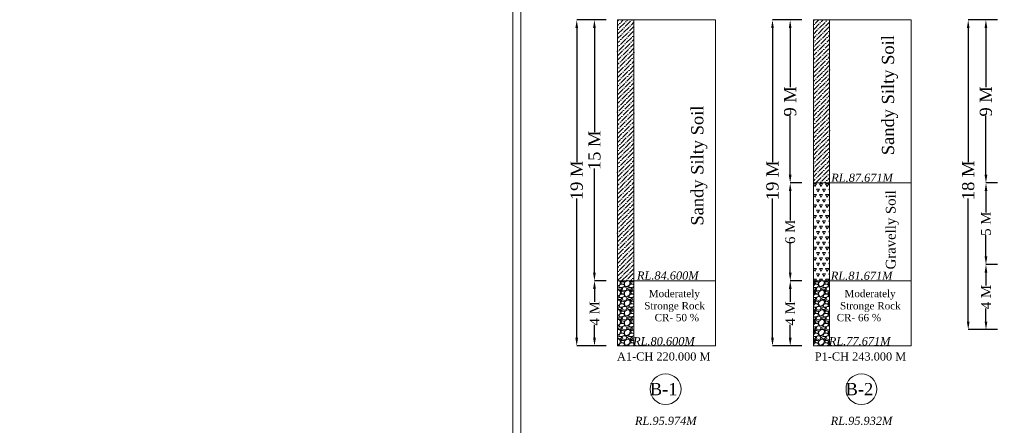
# Model space of a CAD drawing. Header units: millimetres. Extents: x -20950785 to 389010297, y -11535949 to 14056629.
# Tile 261 of 654: x 13274147 to 13394866, y -430482 to -380713. Entities that reach past the tile are written whole.
import ezdxf

# ---------------------------------------------------------------- set-up
doc = ezdxf.new("R2010")
doc.units = ezdxf.units.MM
doc.header["$LTSCALE"] = 60
doc.header["$MEASUREMENT"] = 0
doc.styles.add('PDF Arial Bold', font='times.ttf')
doc.dimstyles.get("Standard").update_dxf_attribs({"dimtxt": 400, "dimasz": 215, "dimexe": 0.18, "dimexo": 0.0625, "dimgap": 0.09, "dimtad": 0, "dimtih": 1, "dimtoh": 1, "dimdec": 0, "dimzin": 4, "dimdsep": 46, "dimtxsty": 'Standard', "dimblk": 'OPEN90', "dimcen": 0, "dimadec": 0, "dimazin": 1, "dimtfac": 1, "dimtdec": 0, "dimtix": 1, "dimtofl": 0, "dimtmove": 0, "dimatfit": 3, "dimldrblk": 'OPEN30', "dimfxl": 1, "dimtolj": 1, "dimtzin": 0, "dimarcsym": 0})

# ---------------------------------------------------------------- blocks, each defined once
blk = doc.blocks.new('*D2145')
at = {"color": 0, "linetype": 'Continuous', "lineweight": -2, "ltscale": 2, "transparency": 16777216}
for p, q in [((13346032, -380744), (13344612, -380744)), ((13344612, -381744), (13344612, -394528)), ((13344612, -411744), (13344612, -398960)), ((13346036, -412744), (13344612, -412744))]:
    blk.add_line(p, q, dxfattribs=at)
at = {"color": 0, "linetype": 'Continuous', "lineweight": 9, "ltscale": 2, "transparency": 16777216}
for points in [[(13344445, -381744), (13344779, -381744), (13344612, -380744)], [(13344445, -411744), (13344779, -411744), (13344612, -412744)]]:
    blk.add_solid(points, dxfattribs=at)
at = {"layer": 'Defpoints', "color": 0, "linetype": 'Continuous', "lineweight": 9, "ltscale": 2, "transparency": 16777216}
for p in [(13346032, -380744), (13344612, -412744), (13346036, -412744)]:
    blk.add_point(p, dxfattribs=at)
at = {"color": 0, "linetype": 'Continuous', "lineweight": 9, "ltscale": 2, "transparency": 16777216, "insert": (13344612, -396744), "char_height": 1500, "attachment_point": 5, "rotation": 90, "style": 'PDF Arial Bold'}
blk.add_mtext('\\A1;15 M', dxfattribs=at)
blk = doc.blocks.new('*D2146')
at = {"color": 0, "linetype": 'Continuous', "lineweight": -2, "ltscale": 2, "transparency": 16777216}
for p, q in [((13346036, -412744), (13344619, -412744)), ((13344620, -413744), (13344620, -415324)), ((13344620, -419744), (13344620, -418164)), ((13346036, -420744), (13344619, -420744))]:
    blk.add_line(p, q, dxfattribs=at)
at = {"color": 0, "linetype": 'Continuous', "lineweight": 9, "ltscale": 2, "transparency": 16777216}
for points in [[(13344453, -413744), (13344786, -413744), (13344620, -412744)], [(13344453, -419744), (13344786, -419744), (13344620, -420744)]]:
    blk.add_solid(points, dxfattribs=at)
at = {"layer": 'Defpoints', "color": 0, "linetype": 'Continuous', "lineweight": 9, "ltscale": 2, "transparency": 16777216}
for p in [(13346036, -412744), (13344620, -420744), (13346036, -420744)]:
    blk.add_point(p, dxfattribs=at)
at = {"color": 0, "linetype": 'Continuous', "lineweight": 9, "ltscale": 2, "transparency": 16777216, "insert": (13344620, -416744), "char_height": 1200, "attachment_point": 5, "rotation": 90, "style": 'PDF Arial Bold'}
blk.add_mtext('\\A1;4 M', dxfattribs=at)
blk = doc.blocks.new('*D2147')
at = {"color": 0, "linetype": 'Continuous', "lineweight": -2, "ltscale": 2, "transparency": 16777216}
for p, q in [((13370032, -380744), (13368612, -380744)), ((13368612, -381744), (13368612, -388996)), ((13368612, -399744), (13368612, -392492)), ((13370032, -400744), (13368612, -400744))]:
    blk.add_line(p, q, dxfattribs=at)
at = {"color": 0, "linetype": 'Continuous', "lineweight": 9, "ltscale": 2, "transparency": 16777216}
for points in [[(13368445, -381744), (13368779, -381744), (13368612, -380744)], [(13368445, -399744), (13368779, -399744), (13368612, -400744)]]:
    blk.add_solid(points, dxfattribs=at)
at = {"layer": 'Defpoints', "color": 0, "linetype": 'Continuous', "lineweight": 9, "ltscale": 2, "transparency": 16777216}
for p in [(13370032, -380744), (13368612, -400744), (13370032, -400744)]:
    blk.add_point(p, dxfattribs=at)
at = {"color": 0, "linetype": 'Continuous', "lineweight": 9, "ltscale": 2, "transparency": 16777216, "insert": (13368612, -390744), "char_height": 1500, "attachment_point": 5, "rotation": 90, "style": 'PDF Arial Bold'}
blk.add_mtext('\\A1;9 M', dxfattribs=at)
blk = doc.blocks.new('*D2148')
at = {"color": 0, "linetype": 'Continuous', "lineweight": -2, "ltscale": 2, "transparency": 16777216}
for p, q in [((13394032, -380744), (13392612, -380744)), ((13392612, -381744), (13392612, -388996)), ((13392612, -399744), (13392612, -392492)), ((13394032, -400744), (13392612, -400744))]:
    blk.add_line(p, q, dxfattribs=at)
at = {"color": 0, "linetype": 'Continuous', "lineweight": 9, "ltscale": 2, "transparency": 16777216}
for points in [[(13392445, -381744), (13392779, -381744), (13392612, -380744)], [(13392445, -399744), (13392779, -399744), (13392612, -400744)]]:
    blk.add_solid(points, dxfattribs=at)
at = {"layer": 'Defpoints', "color": 0, "linetype": 'Continuous', "lineweight": 9, "ltscale": 2, "transparency": 16777216}
for p in [(13394032, -380744), (13392612, -400744), (13394032, -400744)]:
    blk.add_point(p, dxfattribs=at)
at = {"color": 0, "linetype": 'Continuous', "lineweight": 9, "ltscale": 2, "transparency": 16777216, "insert": (13392612, -390744), "char_height": 1500, "attachment_point": 5, "rotation": 90, "style": 'PDF Arial Bold'}
blk.add_mtext('\\A1;9 M', dxfattribs=at)
blk = doc.blocks.new('*D2154')
at = {"color": 0, "linetype": 'Continuous', "lineweight": -2, "ltscale": 2, "transparency": 16777216}
for p, q in [((13370036, -412744), (13368619, -412744)), ((13368620, -413744), (13368620, -415324)), ((13368620, -419744), (13368620, -418164)), ((13370036, -420744), (13368619, -420744))]:
    blk.add_line(p, q, dxfattribs=at)
at = {"color": 0, "linetype": 'Continuous', "lineweight": 9, "ltscale": 2, "transparency": 16777216}
for points in [[(13368453, -413744), (13368786, -413744), (13368620, -412744)], [(13368453, -419744), (13368786, -419744), (13368620, -420744)]]:
    blk.add_solid(points, dxfattribs=at)
at = {"layer": 'Defpoints', "color": 0, "linetype": 'Continuous', "lineweight": 9, "ltscale": 2, "transparency": 16777216}
for p in [(13370036, -412744), (13368620, -420744), (13370036, -420744)]:
    blk.add_point(p, dxfattribs=at)
at = {"color": 0, "linetype": 'Continuous', "lineweight": 9, "ltscale": 2, "transparency": 16777216, "insert": (13368620, -416744), "char_height": 1200, "attachment_point": 5, "rotation": 90, "style": 'PDF Arial Bold'}
blk.add_mtext('\\A1;4 M', dxfattribs=at)
blk = doc.blocks.new('*D2155')
at = {"color": 0, "linetype": 'Continuous', "lineweight": -2, "ltscale": 2, "transparency": 16777216}
for p, q in [((13394036, -410744), (13392619, -410744)), ((13392620, -411744), (13392620, -413324)), ((13392620, -417744), (13392620, -416164)), ((13394036, -418744), (13392619, -418744))]:
    blk.add_line(p, q, dxfattribs=at)
at = {"color": 0, "linetype": 'Continuous', "lineweight": 9, "ltscale": 2, "transparency": 16777216}
for points in [[(13392453, -411744), (13392786, -411744), (13392620, -410744)], [(13392453, -417744), (13392786, -417744), (13392620, -418744)]]:
    blk.add_solid(points, dxfattribs=at)
at = {"layer": 'Defpoints', "color": 0, "linetype": 'Continuous', "lineweight": 9, "ltscale": 2, "transparency": 16777216}
for p in [(13394036, -410744), (13392620, -418744), (13394036, -418744)]:
    blk.add_point(p, dxfattribs=at)
at = {"color": 0, "linetype": 'Continuous', "lineweight": 9, "ltscale": 2, "transparency": 16777216, "insert": (13392620, -414744), "char_height": 1200, "attachment_point": 5, "rotation": 90, "style": 'PDF Arial Bold'}
blk.add_mtext('\\A1;4 M', dxfattribs=at)
blk = doc.blocks.new('*D2161')
at = {"color": 0, "linetype": 'Continuous', "lineweight": -2, "ltscale": 2, "transparency": 16777216}
for p, q in [((13370032, -400744), (13368619, -400744)), ((13368620, -401744), (13368620, -405348)), ((13368620, -411744), (13368620, -408140)), ((13370036, -412744), (13368619, -412744))]:
    blk.add_line(p, q, dxfattribs=at)
at = {"color": 0, "linetype": 'Continuous', "lineweight": 9, "ltscale": 2, "transparency": 16777216}
for points in [[(13368453, -401744), (13368786, -401744), (13368620, -400744)], [(13368453, -411744), (13368786, -411744), (13368620, -412744)]]:
    blk.add_solid(points, dxfattribs=at)
at = {"layer": 'Defpoints', "color": 0, "linetype": 'Continuous', "lineweight": 9, "ltscale": 2, "transparency": 16777216}
for p in [(13370032, -400744), (13368620, -412744), (13370036, -412744)]:
    blk.add_point(p, dxfattribs=at)
at = {"color": 0, "linetype": 'Continuous', "lineweight": 9, "ltscale": 2, "transparency": 16777216, "insert": (13368620, -406744), "char_height": 1200, "attachment_point": 5, "rotation": 90, "style": 'PDF Arial Bold'}
blk.add_mtext('\\A1;6 M', dxfattribs=at)
blk = doc.blocks.new('*D2162')
at = {"color": 0, "linetype": 'Continuous', "lineweight": -2, "ltscale": 2, "transparency": 16777216}
for p, q in [((13394036, -400744), (13392619, -400744)), ((13392620, -401744), (13392620, -404353)), ((13392620, -409744), (13392620, -407135)), ((13394036, -410744), (13392619, -410744))]:
    blk.add_line(p, q, dxfattribs=at)
at = {"color": 0, "linetype": 'Continuous', "lineweight": 9, "ltscale": 2, "transparency": 16777216}
for points in [[(13392453, -401744), (13392786, -401744), (13392620, -400744)], [(13392453, -409744), (13392786, -409744), (13392620, -410744)]]:
    blk.add_solid(points, dxfattribs=at)
at = {"layer": 'Defpoints', "color": 0, "linetype": 'Continuous', "lineweight": 9, "ltscale": 2, "transparency": 16777216}
for p in [(13394036, -400744), (13392620, -410744), (13394036, -410744)]:
    blk.add_point(p, dxfattribs=at)
at = {"color": 0, "linetype": 'Continuous', "lineweight": 9, "ltscale": 2, "transparency": 16777216, "insert": (13392620, -405744), "char_height": 1200, "attachment_point": 5, "rotation": 90, "style": 'PDF Arial Bold'}
blk.add_mtext('\\A1;5 M', dxfattribs=at)
blk = doc.blocks.new('*D4186')
at = {"color": 0, "linetype": 'Continuous', "lineweight": -2, "ltscale": 2, "transparency": 16777216}
for p, q in [((13344612, -380744), (13342443, -380744)), ((13342443, -381744), (13342443, -398213)), ((13342443, -419744), (13342443, -402646)), ((13344619, -420744), (13342443, -420744))]:
    blk.add_line(p, q, dxfattribs=at)
at = {"color": 0, "linetype": 'Continuous', "lineweight": 9, "ltscale": 2, "transparency": 16777216}
for points in [[(13342277, -381744), (13342610, -381744), (13342443, -380744)], [(13342277, -419744), (13342610, -419744), (13342443, -420744)]]:
    blk.add_solid(points, dxfattribs=at)
at = {"layer": 'Defpoints', "color": 0, "linetype": 'Continuous', "lineweight": 9, "ltscale": 2, "transparency": 16777216}
for p in [(13344612, -380744), (13342443, -420744), (13344620, -420744)]:
    blk.add_point(p, dxfattribs=at)
at = {"color": 0, "linetype": 'Continuous', "lineweight": 9, "ltscale": 2, "transparency": 16777216, "insert": (13342443, -400430), "char_height": 1500, "attachment_point": 5, "rotation": 90, "style": 'PDF Arial Bold'}
blk.add_mtext('\\A1;19 M', dxfattribs=at)
blk = doc.blocks.new('*D4187')
at = {"color": 0, "linetype": 'Continuous', "lineweight": -2, "ltscale": 2, "transparency": 16777216}
for p, q in [((13368612, -380744), (13366443, -380744)), ((13366443, -381744), (13366443, -398213)), ((13366443, -419744), (13366443, -402646)), ((13368619, -420744), (13366443, -420744))]:
    blk.add_line(p, q, dxfattribs=at)
at = {"color": 0, "linetype": 'Continuous', "lineweight": 9, "ltscale": 2, "transparency": 16777216}
for points in [[(13366277, -381744), (13366610, -381744), (13366443, -380744)], [(13366277, -419744), (13366610, -419744), (13366443, -420744)]]:
    blk.add_solid(points, dxfattribs=at)
at = {"layer": 'Defpoints', "color": 0, "linetype": 'Continuous', "lineweight": 9, "ltscale": 2, "transparency": 16777216}
for p in [(13368612, -380744), (13366443, -420744), (13368620, -420744)]:
    blk.add_point(p, dxfattribs=at)
at = {"color": 0, "linetype": 'Continuous', "lineweight": 9, "ltscale": 2, "transparency": 16777216, "insert": (13366443, -400430), "char_height": 1500, "attachment_point": 5, "rotation": 90, "style": 'PDF Arial Bold'}
blk.add_mtext('\\A1;19 M', dxfattribs=at)
blk = doc.blocks.new('*D4188')
at = {"color": 0, "linetype": 'Continuous', "lineweight": -2, "ltscale": 2, "transparency": 16777216}
for p, q in [((13392612, -380744), (13390443, -380744)), ((13390443, -381744), (13390443, -398213)), ((13390443, -417744), (13390443, -402646)), ((13392619, -418744), (13390443, -418744))]:
    blk.add_line(p, q, dxfattribs=at)
at = {"color": 0, "linetype": 'Continuous', "lineweight": 9, "ltscale": 2, "transparency": 16777216}
for points in [[(13390277, -381744), (13390610, -381744), (13390443, -380744)], [(13390277, -417744), (13390610, -417744), (13390443, -418744)]]:
    blk.add_solid(points, dxfattribs=at)
at = {"layer": 'Defpoints', "color": 0, "linetype": 'Continuous', "lineweight": 9, "ltscale": 2, "transparency": 16777216}
for p in [(13392612, -380744), (13390443, -418744), (13392620, -418744)]:
    blk.add_point(p, dxfattribs=at)
at = {"color": 0, "linetype": 'Continuous', "lineweight": 9, "ltscale": 2, "transparency": 16777216, "insert": (13390443, -400430), "char_height": 1500, "attachment_point": 5, "rotation": 90, "style": 'PDF Arial Bold'}
blk.add_mtext('\\A1;18 M', dxfattribs=at)

msp = doc.modelspace()

# ---------------------------------------------------------------- hatches: boundary and pattern name
at = {"linetype": 'Continuous', "lineweight": 9, "ltscale": 2}
h = msp.add_hatch(dxfattribs=at)
h.set_pattern_fill('ANSI36', scale=3000)
h.set_pattern_definition([(45, (355896.5, 1023871.55), (198.873782, 729.203868), [937.5, -187.5, 0, -187.5])])
h.paths.add_polyline_path([(13347452, -412743.95), (13349452, -412743.95), (13349452, -380743.95), (13347452, -380743.95)])
h = msp.add_hatch(dxfattribs=at)
h.set_pattern_fill('ANSI36', scale=3000)
h.set_pattern_definition([(45, (362896.5, 1023871.55), (198.873782, 729.203868), [937.5, -187.5, 0, -187.5])])
h.paths.add_polyline_path([(13371452, -400743.95), (13373452, -400743.95), (13373452, -380743.95), (13371452, -380743.95)])
h = msp.add_hatch(dxfattribs=at)
h.set_pattern_fill('TRIANG', scale=2000)
h.set_pattern_definition([(60, (362896.5, 1023871.55), (-375, 649.519052), [375, -375]), (120, (362896.5, 1023871.55), (-750, 4e-07), [375, -375]), (0, (362709, 1024196.3), (375, 649.519052), [375, -375])])
h.paths.add_polyline_path([(13373452, -400743.95), (13371452, -400743.95), (13371452, -412743.95), (13373452, -412743.95)])
h = msp.add_hatch(dxfattribs=at)
h.set_pattern_fill('GRAVEL', scale=1200)
h.set_pattern_definition([(228.0127875, (356760.5, 1025071.55), (-9600, -10800), [161.4432, -15982.90566]), (184.96974073, (356652.5, 1024951.55), (14400, 1200), [277.0416, -27427.10971]), (132.5104471, (356376.5, 1024927.55), (12000, -13200), [195.3456, -19339.23912]), (267.273689, (355908.5, 1024627.55), (1200, 24000), [252.2856, -24976.26965]), (292.8336542, (355896.5, 1024375.55), (-6000, 14400), [247.386, -24491.24775]), (357.273689, (355992.5, 1024147.55), (-24000, 1200), [252.2856, -24976.26965]), (37.69424047, (356244.5, 1024135.55), (-15600, -12000), [333.6348, -33029.81826]), (72.25532837, (356508.5, 1024339.55), (8400, 26400), [314.9856, -31183.5858]), (121.4295656, (356604.5, 1024639.55), (-9600, 15600), [253.14, -25060.88773]), (175.2363583, (356472.5, 1024855.55), (13200, -1200), [288.9984, -14160.9151]), (222.3974378, (356184.5, 1024879.55), (-14400, -13200), [373.7376, -37000.05001]), (138.8140748, (357096.5, 1024615.55), (-8400, 7200), [127.5612, -12628.61378]), (171.4692344, (357000.5, 1024699.55), (15600, -2400), [242.6844, -24025.8137]), (225, (356760.5, 1024735.55), (-1e-13, -1200), [169.7052, -1527.35107]), (203.1985905, (356676.5, 1024879.55), (6000, 2400), [91.3896, -9047.53813]), (291.8014095, (356592.5, 1024843.55), (-1200, 3600), [129.2436, -6332.95417]), (30.9637565, (356640.5, 1024723.55), (3600, 2400), [209.9148, -6787.22747]), (161.5650512, (356820.5, 1024831.55), (2400, -1200), [151.7892, -3642.94399]), (16.38954033, (355896.5, 1024843.55), (12000, 3600), [212.64, -21051.41418]), (70.34617594, (356100.5, 1024903.55), (-4800, -13200), [178.3932, -17660.8893]), (293.1985905, (356820.5, 1025071.55), (-2400, 6000), [182.778, -8956.14973]), (343.61045967, (356892.5, 1024903.55), (-12000, 3600), [212.64, -21051.41418]), (339.4439548, (355896.5, 1024099.55), (-6000, 2400), [205.056, -10047.74849]), (294.7751406, (356088.5, 1024027.55), (-6000, 13200), [171.8136, -17009.57168]), (66.8014095, (356832.5, 1023871.55), (2400, 6000), [182.778, -8956.14973]), (17.35402464, (356904.5, 1024039.55), (-15600, -4800), [201.1572, -19914.50834]), (69.4439548, (356244.5, 1023871.55), (-2400, -6000), [102.528, -10150.27649]), (101.3099325, (356760.5, 1023871.55), (-1200, 4800), [61.188, -6057.63542]), (165.9637565, (356748.5, 1023931.55), (3600, -1200), [247.386, -4700.34075]), (186.00900596, (356508.5, 1023991.55), (12000, 1200), [229.26, -22696.70781]), (303.6900675, (356640.5, 1024615.55), (-1200, 2400), [173.0664, -4153.59513]), (353.1572266, (356736.5, 1024471.55), (20400, -2400), [302.1528, -29913.07515]), (60.9453959, (357036.5, 1024435.55), (-4800, -8400), [123.5472, -12231.20897]), (90, (357096.5, 1024543.6), (-1200, 1200), [72, -1128]), (120.2564372, (356484.5, 1024027.55), (4800, -8400), [166.7088, -16504.22399]), (48.0127875, (356400.5, 1024171.55), (9600, 10800), [322.8864, -15821.46246]), (0, (356616.5, 1024411.6), (1200, 1200), [312, -888]), (325.3048465, (356928.5, 1024411.55), (12000, -8400), [189.7368, -18783.92916]), (254.0546041, (357084.5, 1024303.55), (-1200, -4800), [174.7224, -8561.40947]), (207.64597536, (357036.5, 1024135.55), (-22800, -12000), [284.478, -28163.36902]), (175.42607874, (356784.5, 1024003.55), (-15600, 1200), [300.9588, -29794.88809])])
h.paths.add_polyline_path([(13349452, -412743.95), (13347452, -412743.95), (13347452, -420743.95), (13349452, -420743.95)])
h.paths.add_polyline_path([(13349104.17, -421233.34), (13357155, -421233.34), (13357155, -419098.16), (13349104.17, -419098.16)], flags=9)
h = msp.add_hatch(dxfattribs=at)
h.set_pattern_fill('GRAVEL', scale=1200)
h.set_pattern_definition([(228.0127875, (363760.5, 1025071.55), (-9600, -10800), [161.4432, -15982.90566]), (184.96974073, (363652.5, 1024951.55), (14400, 1200), [277.0416, -27427.10971]), (132.5104471, (363376.5, 1024927.55), (12000, -13200), [195.3456, -19339.23912]), (267.273689, (362908.5, 1024627.55), (1200, 24000), [252.2856, -24976.26965]), (292.8336542, (362896.5, 1024375.55), (-6000, 14400), [247.386, -24491.24775]), (357.273689, (362992.5, 1024147.55), (-24000, 1200), [252.2856, -24976.26965]), (37.69424047, (363244.5, 1024135.55), (-15600, -12000), [333.6348, -33029.81826]), (72.25532837, (363508.5, 1024339.55), (8400, 26400), [314.9856, -31183.5858]), (121.4295656, (363604.5, 1024639.55), (-9600, 15600), [253.14, -25060.88773]), (175.2363583, (363472.5, 1024855.55), (13200, -1200), [288.9984, -14160.9151]), (222.3974378, (363184.5, 1024879.55), (-14400, -13200), [373.7376, -37000.05001]), (138.8140748, (364096.5, 1024615.55), (-8400, 7200), [127.5612, -12628.61378]), (171.4692344, (364000.5, 1024699.55), (15600, -2400), [242.6844, -24025.8137]), (225, (363760.5, 1024735.55), (-1e-13, -1200), [169.7052, -1527.35107]), (203.1985905, (363676.5, 1024879.55), (6000, 2400), [91.3896, -9047.53813]), (291.8014095, (363592.5, 1024843.55), (-1200, 3600), [129.2436, -6332.95417]), (30.9637565, (363640.5, 1024723.55), (3600, 2400), [209.9148, -6787.22747]), (161.5650512, (363820.5, 1024831.55), (2400, -1200), [151.7892, -3642.94399]), (16.38954033, (362896.5, 1024843.55), (12000, 3600), [212.64, -21051.41418]), (70.34617594, (363100.5, 1024903.55), (-4800, -13200), [178.3932, -17660.8893]), (293.1985905, (363820.5, 1025071.55), (-2400, 6000), [182.778, -8956.14973]), (343.61045967, (363892.5, 1024903.55), (-12000, 3600), [212.64, -21051.41418]), (339.4439548, (362896.5, 1024099.55), (-6000, 2400), [205.056, -10047.74849]), (294.7751406, (363088.5, 1024027.55), (-6000, 13200), [171.8136, -17009.57168]), (66.8014095, (363832.5, 1023871.55), (2400, 6000), [182.778, -8956.14973]), (17.35402464, (363904.5, 1024039.55), (-15600, -4800), [201.1572, -19914.50834]), (69.4439548, (363244.5, 1023871.55), (-2400, -6000), [102.528, -10150.27649]), (101.3099325, (363760.5, 1023871.55), (-1200, 4800), [61.188, -6057.63542]), (165.9637565, (363748.5, 1023931.55), (3600, -1200), [247.386, -4700.34075]), (186.00900596, (363508.5, 1023991.55), (12000, 1200), [229.26, -22696.70781]), (303.6900675, (363640.5, 1024615.55), (-1200, 2400), [173.0664, -4153.59513]), (353.1572266, (363736.5, 1024471.55), (20400, -2400), [302.1528, -29913.07515]), (60.9453959, (364036.5, 1024435.55), (-4800, -8400), [123.5472, -12231.20897]), (90, (364096.5, 1024543.6), (-1200, 1200), [72, -1128]), (120.2564372, (363484.5, 1024027.55), (4800, -8400), [166.7088, -16504.22399]), (48.0127875, (363400.5, 1024171.55), (9600, 10800), [322.8864, -15821.46246]), (0, (363616.5, 1024411.6), (1200, 1200), [312, -888]), (325.3048465, (363928.5, 1024411.55), (12000, -8400), [189.7368, -18783.92916]), (254.0546041, (364084.5, 1024303.55), (-1200, -4800), [174.7224, -8561.40947]), (207.64597536, (364036.5, 1024135.55), (-22800, -12000), [284.478, -28163.36902]), (175.42607874, (363784.5, 1024003.55), (-15600, 1200), [300.9588, -29794.88809])])
h.paths.add_polyline_path([(13371452, -420743.95), (13373452, -420743.95), (13373452, -412743.95), (13371452, -412743.95)])
h.paths.add_polyline_path([(13373104.17, -421233.34), (13381155, -421233.34), (13381155, -419098.16), (13373104.17, -419098.16)], flags=9)

# ---------------------------------------------------------------- linework, layer by layer
at = {"color": 7, "linetype": 'Continuous', "lineweight": 9, "ltscale": 2}
for p, q in [((13347452, -380743.95), (13347452, -420743.95)), ((13359452, -380743.95), (13347452, -380743.95)), ((13349452, -420743.95), (13349452, -380743.95)), ((13359452, -420743.95), (13359452, -380743.95)), ((13371452, -380743.95), (13371452, -420743.95)), ((13383452, -380743.95), (13371452, -380743.95)), ((13373452, -420743.95), (13373452, -380743.95)), ((13383452, -420743.95), (13383452, -380743.95)), ((13371452, -400743.95), (13383452, -400743.95)), ((13347452, -412743.95), (13349452, -412743.95)), ((13349452, -412743.95), (13359452, -412743.95)), ((13371452, -412743.95), (13383452, -412743.95)), ((13347452, -420743.95), (13359452, -420743.95)), ((13371452, -420743.95), (13373452, -420743.95)), ((13371452, -420743.95), (13383452, -420743.95))]:
    msp.add_line(p, q, dxfattribs=at)
for points in [[(13334596.5, -272601.24), (13673405.36, -272601.24), (13673405.36, -510647.45), (13334596.5, -510647.45)], [(13335596.5, -273601.24), (13672405.36, -273601.24), (13672405.36, -509647.45), (13335596.5, -509647.45)]]:
    msp.add_lwpolyline(points, close=True, dxfattribs=at)
for centre, radius in [((13500903, -376200.45), 347474.95), ((13353345, -426047.7), 1886.25), ((13377345, -426047.7), 1886.25)]:
    msp.add_circle(centre, radius, dxfattribs=at)

# ---------------------------------------------------------------- texts
at = {"color": 7, "linetype": 'Continuous', "lineweight": 9, "ltscale": 2, "attachment_point": 1, "rotation": 90, "style": 'PDF Arial Bold'}
for s, insert, char_height in [('\\pt7500;Sandy Silty Soil', (13379853.89, -397339.47), 1500), ('\\pt7500;Sandy Silty Soil', (13356474.39, -405975.47), 1500), ('\\pt6000;Gravelly Soil', (13380338.39, -411354.47), 1200)]:
    msp.add_mtext_dynamic_manual_height_columns(s, width=19976.8492, gutter_width=1, heights=[0], dxfattribs=dict(at, insert=insert, char_height=char_height))
at = {"color": 7, "linetype": 'Continuous', "lineweight": 9, "ltscale": 2, "char_height": 1000, "width": 5796.7256, "attachment_point": 3, "style": 'PDF Arial Bold'}
for s, insert in [('{\\fTimes New Roman|b0|i1|c0|p18;RL.87.671M}', (13381200.52, -399602.42)), ('{\\fTimes New Roman|b0|i1|c0|p18;RL.84.600M}', (13357378.62, -411604.78)), ('{\\fTimes New Roman|b0|i1|c0|p18;RL.81.671M}', (13381147.61, -411626.65)), ('{\\fTimes New Roman|b0|i1|c0|p18;RL.80.600M}', (13356905, -419663.95)), ('{\\fTimes New Roman|b0|i1|c0|p18;RL.77.671M}', (13380905, -419663.95)), ('{\\fTimes New Roman|b0|i1|c0|p18;RL.95.974M}', (13357133.38, -429432.95)), ('{\\fTimes New Roman|b0|i1|c0|p18;RL.95.932M}', (13381133.38, -429432.95))]:
    msp.add_mtext(s, dxfattribs=dict(at, insert=insert))
at = {"color": 7, "linetype": 'Continuous', "lineweight": 9, "ltscale": 2, "char_height": 900, "attachment_point": 1, "style": 'PDF Arial Bold'}
for s, insert in [('\\pi1240.70522,t5740.70522;Moderately \\P\\pi690.45288,t5190.45288;Stronge Rock', (13350035.28, -413858.74)), ('\\pi1240.70522,t5740.70522;Moderately \\P\\pi690.45288,t5190.45288;Stronge Rock', (13374035.28, -413858.74)), ('\\pi1677.72757,t6177.72757;CR- 50 %', (13350318.71, -416811.96)), ('\\pt4500;CR- 66 %', (13374318.71, -416811.96))]:
    msp.add_mtext_dynamic_manual_height_columns(s, width=8577.0125, gutter_width=1, heights=[0], dxfattribs=dict(at, insert=insert))
at = {"color": 7, "linetype": 'Continuous', "lineweight": 9, "ltscale": 2, "attachment_point": 3, "style": 'PDF Arial Bold'}
for s, insert, char_height in [('A1-CH 220.000 M', (13358835.39, -421532.87), 1000), ('P1-CH 243.000 M', (13382835.39, -421532.87), 1000), ('B-1', (13354794.08, -425288.14), 1500), ('B-2', (13378794.08, -425288.14), 1500)]:
    msp.add_mtext(s, dxfattribs=dict(at, insert=insert, char_height=char_height))

# ---------------------------------------------------------------- dimensions: what is measured, and where the dimension line sits
at = {"color": 7, "linetype": 'Continuous', "lineweight": 9, "ltscale": 2}
for base, p1, p2, text, picture, middle in [((13342443.27, -420743.95), (13344611.62, -380743.95), (13344619.5, -420743.95), '19 M', '*D4186', (13342443.27, -400429.5)), ((13366443.27, -420743.95), (13368611.62, -380743.95), (13368619.5, -420743.95), '19 M', '*D4187', (13366443.27, -400429.5)), ((13390443.27, -418743.95), (13392611.62, -380743.95), (13392619.5, -418743.95), '18 M', '*D4188', (13390443.27, -400429.5))]:
    dim = msp.add_linear_dim(base=base, p1=p1, p2=p2, angle=90, text=text, dimstyle='Standard', override={"dimtxt": 1500, "dimasz": 1000, "dimtxsty": 'PDF Arial Bold', "dimfxl": 300}, dxfattribs=at)
    dim.commit()
    dim.dimension.update_dxf_attribs({"geometry": picture, "text_midpoint": middle, "dimtype": 160, "text_rotation": 90})
for base, p1, p2, text, override, picture, middle in [((13344612, -412743.95), (13346031.88, -380743.95), (13346035.63, -412743.95), '15 M', {"dimtxt": 1500, "dimasz": 1000, "dimtxsty": 'PDF Arial Bold', "dimfxl": 300}, '*D2145', (13344612, -396743.95)), ((13368612, -400743.95), (13370031.88, -380743.95), (13370031.88, -400743.95), '9 M', {"dimtxt": 1500, "dimasz": 1000, "dimtxsty": 'PDF Arial Bold', "dimfxl": 300}, '*D2147', (13368612, -390743.95)), ((13392612, -400743.95), (13394031.88, -380743.95), (13394031.88, -400743.95), '9 M', {"dimtxt": 1500, "dimasz": 1000, "dimtxsty": 'PDF Arial Bold', "dimfxl": 300}, '*D2148', (13392612, -390743.95)), ((13368619.5, -412743.95), (13370031.88, -400743.95), (13370035.63, -412743.95), '6 M', {"dimtxt": 1200, "dimasz": 1000, "dimtxsty": 'PDF Arial Bold', "dimfxl": 300}, '*D2161', (13368619.5, -406743.95)), ((13392619.5, -410743.95), (13394035.63, -400743.95), (13394035.63, -410743.95), '5 M', {"dimtxt": 1200, "dimasz": 1000, "dimtxsty": 'PDF Arial Bold', "dimfxl": 300}, '*D2162', (13392619.5, -405743.95)), ((13392619.5, -418743.95), (13394035.63, -410743.95), (13394035.63, -418743.95), '4 M', {"dimtxt": 1200, "dimasz": 1000, "dimtxsty": 'PDF Arial Bold', "dimfxl": 300}, '*D2155', (13392619.5, -414743.95)), ((13344619.5, -420743.95), (13346035.63, -412743.95), (13346035.63, -420743.95), '4 M', {"dimtxt": 1200, "dimasz": 1000, "dimtxsty": 'PDF Arial Bold', "dimfxl": 300}, '*D2146', (13344619.5, -416743.95)), ((13368619.5, -420743.95), (13370035.63, -412743.95), (13370035.63, -420743.95), '4 M', {"dimtxt": 1200, "dimasz": 1000, "dimtxsty": 'PDF Arial Bold', "dimfxl": 300}, '*D2154', (13368619.5, -416743.95))]:
    dim = msp.add_linear_dim(base=base, p1=p1, p2=p2, angle=90, text=text, dimstyle='Standard', override=override, dxfattribs=at)
    dim.commit()
    dim.dimension.update_dxf_attribs({"geometry": picture, "text_midpoint": middle, "text_rotation": 90})

doc.saveas('drawing.dxf')
